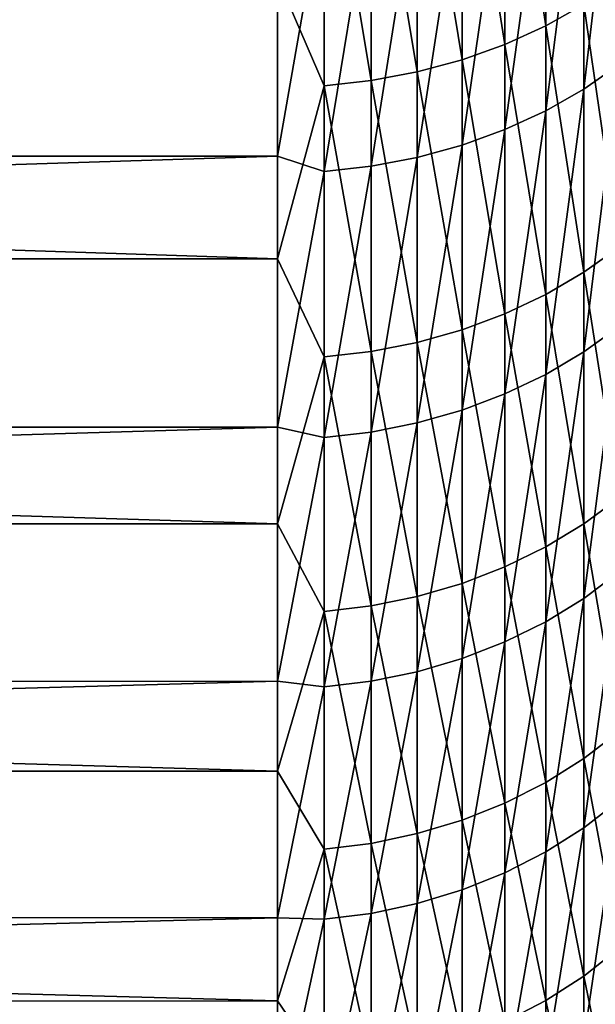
# Model space of a CAD drawing. Header units: metres. Extents: x -2 to 78, y -85 to 85.
# Tile 284 of 500: x 36.1 to 37.89, y 4.23 to 7.29. Entities that reach past the tile are written whole.
import ezdxf

# ---------------------------------------------------------------- set-up
doc = ezdxf.new("R2010")
doc.units = ezdxf.units.M
doc.layers.add('solid_20004802', color=7, linetype='CONTINUOUS')

msp = doc.modelspace()

# ---------------------------------------------------------------- linework, layer by layer
at = {"layer": 'solid_20004802'}
for points in [[(37.732254, 8.150338, -18.739489), (37.732254, 7.26815, -17.758602), (37.605797, 8.09534, -18.79141)], [(37.850677, 7.334738, -17.701563), (37.732254, 7.26815, -17.758602), (37.732254, 8.150338, -18.739489)], [(37.605797, 8.09534, -18.79141), (37.605797, 7.210708, -17.807806), (37.472527, 8.049629, -18.834566)], [(37.732254, 7.26815, -17.758602), (37.605797, 7.210708, -17.807806), (37.605797, 8.09534, -18.79141)], [(37.472527, 8.049629, -18.834566), (37.472527, 7.162965, -17.848701), (37.333736, 8.013647, -18.868536)], [(37.605797, 7.210708, -17.807806), (37.472527, 7.162965, -17.848701), (37.472527, 8.049629, -18.834566)], [(37.333736, 8.013647, -18.868536), (37.333736, 7.125384, -17.880894), (37.190758, 7.987741, -18.892994)], [(37.472527, 7.162965, -17.848701), (37.333736, 7.125384, -17.880894), (37.333736, 8.013647, -18.868536)], [(37.95993, 8.009483, 18.31411), (37.850677, 7.936579, 18.380901), (37.850677, 7.071965, 17.390104)], [(37.95993, 7.148011, 17.326914), (37.95993, 8.009483, 18.31411), (37.850677, 7.071965, 17.390104)], [(37.190758, 7.987741, -18.892994), (37.190758, 7.098326, -17.90407), (37.044975, 7.972159, -18.907703)], [(37.333736, 7.125384, -17.880894), (37.190758, 7.098326, -17.90407), (37.190758, 7.987741, -18.892994)], [(37.044975, 7.972159, -18.907703), (37.044975, 7.082052, -17.918011), (36.900002, 7.418802, -18.314388)], [(37.190758, 7.098326, -17.90407), (37.044975, 7.082052, -17.918011), (37.044975, 7.972159, -18.907703)], [(37.850677, 7.936579, 18.380901), (37.732254, 7.87193, 18.440128), (37.732254, 7.00453, 17.44614)], [(37.850677, 7.071965, 17.390104), (37.850677, 7.936579, 18.380901), (37.732254, 7.00453, 17.44614)], [(37.732254, 7.87193, 18.440128), (37.605797, 7.816161, 18.49122), (37.605797, 6.946358, 17.494478)], [(37.732254, 7.00453, 17.44614), (37.732254, 7.87193, 18.440128), (37.605797, 6.946358, 17.494478)], [(37.605797, 7.816161, 18.49122), (37.472527, 7.769809, 18.533686), (37.472527, 6.898008, 17.534655)], [(37.605797, 6.946358, 17.494478), (37.605797, 7.816161, 18.49122), (37.472527, 6.898008, 17.534655)], [(37.472527, 7.769809, 18.533686), (37.333736, 7.733322, 18.567114), (37.333736, 6.859949, 17.566278)], [(37.472527, 6.898008, 17.534655), (37.472527, 7.769809, 18.533686), (37.333736, 6.859949, 17.566278)], [(36.900002, 7.756491, 18.68697), (10.5, 7.756424, 18.686874), (10.5, 6.864052, 17.671261)], [(36.900002, 6.863949, 17.67116), (36.900002, 7.756491, 18.68697), (10.5, 6.864052, 17.671261)], [(37.044975, 7.691252, 18.605656), (36.900002, 7.756491, 18.68697), (36.900002, 6.863949, 17.67116)], [(37.333736, 7.733322, 18.567114), (37.190758, 7.707052, 18.591181), (37.190758, 6.832547, 17.589048)], [(37.333736, 6.859949, 17.566278), (37.333736, 7.733322, 18.567114), (37.190758, 6.832547, 17.589048)], [(37.190758, 7.707052, 18.591181), (37.044975, 7.691252, 18.605656), (37.044975, 6.816066, 17.602743)], [(37.190758, 6.832547, 17.589048), (37.190758, 7.707052, 18.591181), (37.044975, 6.816066, 17.602743)], [(37.044975, 6.816066, 17.602743), (37.044975, 7.691252, 18.605656), (36.900002, 6.863949, 17.67116)], [(36.900002, 6.544949, -17.282455), (10.5, 6.544859, -17.282339), (10.5, 7.418922, -18.31451)], [(36.900002, 7.418802, -18.314388), (36.900002, 6.544949, -17.282455), (10.5, 7.418922, -18.31451)], [(37.044975, 7.082052, -17.918011), (36.900002, 6.544949, -17.282455), (36.900002, 7.418802, -18.314388)], [(37.95993, 7.409829, -17.637241), (37.95993, 6.581759, -16.621864), (37.850677, 7.334738, -17.701563)], [(37.850677, 7.334738, -17.701563), (37.850677, 6.503648, -16.682484), (37.732254, 7.26815, -17.758602)], [(37.95993, 6.581759, -16.621864), (37.850677, 6.503648, -16.682484), (37.850677, 7.334738, -17.701563)], [(37.732254, 7.26815, -17.758602), (37.732254, 6.434382, -16.736238), (37.605797, 7.210708, -17.807806)], [(37.850677, 6.503648, -16.682484), (37.732254, 6.434382, -16.736238), (37.732254, 7.26815, -17.758602)], [(37.605797, 7.210708, -17.807806), (37.605797, 6.374629, -16.78261), (37.472527, 7.162965, -17.848701)], [(37.732254, 6.434382, -16.736238), (37.605797, 6.374629, -16.78261), (37.605797, 7.210708, -17.807806)], [(37.472527, 7.162965, -17.848701), (37.472527, 6.324967, -16.82115), (37.333736, 7.125384, -17.880894)], [(37.605797, 6.374629, -16.78261), (37.472527, 6.324967, -16.82115), (37.472527, 7.162965, -17.848701)], [(37.333736, 7.125384, -17.880894), (37.333736, 6.285874, -16.851488), (37.190758, 7.098326, -17.90407)], [(37.472527, 6.324967, -16.82115), (37.333736, 6.285874, -16.851488), (37.333736, 7.125384, -17.880894)], [(37.95993, 7.148011, 17.326914), (37.850677, 7.071965, 17.390104), (37.850677, 6.256229, 16.358694)], [(37.95993, 6.33524, 16.299252), (37.95993, 7.148011, 17.326914), (37.850677, 6.256229, 16.358694)], [(37.190758, 7.098326, -17.90407), (37.190758, 6.257728, -16.873333), (37.044975, 7.082052, -17.918011)], [(37.333736, 6.285874, -16.851488), (37.190758, 6.257728, -16.873333), (37.190758, 7.098326, -17.90407)], [(37.044975, 7.082052, -17.918011), (37.044975, 6.2408, -16.886469), (36.900002, 6.544949, -17.282455)], [(37.190758, 6.257728, -16.873333), (37.044975, 6.2408, -16.886469), (37.044975, 7.082052, -17.918011)], [(37.850677, 7.071965, 17.390104), (37.732254, 7.00453, 17.44614), (37.732254, 6.186166, 16.411404)], [(37.850677, 6.256229, 16.358694), (37.850677, 7.071965, 17.390104), (37.732254, 6.186166, 16.411404)], [(37.732254, 7.00453, 17.44614), (37.605797, 6.946358, 17.494478), (37.605797, 6.125726, 16.456877)], [(37.732254, 6.186166, 16.411404), (37.732254, 7.00453, 17.44614), (37.605797, 6.125726, 16.456877)], [(37.605797, 6.946358, 17.494478), (37.472527, 6.898008, 17.534655), (37.472527, 6.075492, 16.494669)], [(37.605797, 6.125726, 16.456877), (37.605797, 6.946358, 17.494478), (37.472527, 6.075492, 16.494669)], [(37.472527, 6.898008, 17.534655), (37.333736, 6.859949, 17.566278), (37.333736, 6.035949, 16.524418)], [(37.472527, 6.075492, 16.494669), (37.472527, 6.898008, 17.534655), (37.333736, 6.035949, 16.524418)], [(36.900002, 6.863949, 17.67116), (10.5, 6.864052, 17.671261), (10.5, 6.02231, 16.612755)], [(36.900002, 6.022326, 16.612776), (36.900002, 6.863949, 17.67116), (10.5, 6.02231, 16.612755)], [(37.044975, 6.816066, 17.602743), (36.900002, 6.863949, 17.67116), (36.900002, 6.022326, 16.612776)], [(37.333736, 6.859949, 17.566278), (37.190758, 6.832547, 17.589048), (37.190758, 6.007479, 16.545837)], [(37.333736, 6.035949, 16.524418), (37.333736, 6.859949, 17.566278), (37.190758, 6.007479, 16.545837)], [(37.190758, 6.832547, 17.589048), (37.044975, 6.816066, 17.602743), (37.044975, 5.990356, 16.55872)], [(37.190758, 6.007479, 16.545837), (37.190758, 6.832547, 17.589048), (37.044975, 5.990356, 16.55872)], [(37.044975, 5.990356, 16.55872), (37.044975, 6.816066, 17.602743), (36.900002, 6.022326, 16.612776)], [(37.95993, 6.581759, -16.621864), (37.95993, 5.803712, -15.567666), (37.850677, 6.503648, -16.682484)], [(36.900002, 6.544949, -17.282455), (36.900002, 5.722782, -16.208889), (10.5, 6.544859, -17.282339)], [(36.900002, 5.722782, -16.208889), (10.5, 5.722772, -16.208843), (10.5, 6.544859, -17.282339)], [(37.044975, 6.2408, -16.886469), (36.900002, 5.722782, -16.208889), (36.900002, 6.544949, -17.282455)], [(37.850677, 6.503648, -16.682484), (37.850677, 5.722764, -15.62444), (37.732254, 6.434382, -16.736238)], [(37.95993, 5.803712, -15.567666), (37.850677, 5.722764, -15.62444), (37.850677, 6.503648, -16.682484)], [(37.732254, 6.434382, -16.736238), (37.732254, 5.650981, -15.674786), (37.605797, 6.374629, -16.78261)], [(37.850677, 5.722764, -15.62444), (37.732254, 5.650981, -15.674786), (37.732254, 6.434382, -16.736238)], [(37.605797, 6.374629, -16.78261), (37.605797, 5.589058, -15.718216), (37.472527, 6.324967, -16.82115)], [(37.732254, 5.650981, -15.674786), (37.605797, 5.589058, -15.718216), (37.605797, 6.374629, -16.78261)], [(37.95993, 6.33524, 16.299252), (37.850677, 6.256229, 16.358694), (37.850677, 5.491278, 15.289075)], [(37.95993, 5.573068, 15.233519), (37.95993, 6.33524, 16.299252), (37.850677, 5.491278, 15.289075)], [(37.472527, 6.324967, -16.82115), (37.472527, 5.537592, -15.754313), (37.333736, 6.285874, -16.851488)], [(37.605797, 5.589058, -15.718216), (37.472527, 5.537592, -15.754313), (37.472527, 6.324967, -16.82115)], [(37.333736, 6.285874, -16.851488), (37.333736, 5.497079, -15.782727), (37.190758, 6.257728, -16.873333)], [(37.472527, 5.537592, -15.754313), (37.333736, 5.497079, -15.782727), (37.333736, 6.285874, -16.851488)], [(37.044975, 6.2408, -16.886469), (37.044975, 5.450367, -15.815489), (36.900002, 5.722782, -16.208889)], [(37.190758, 6.257728, -16.873333), (37.190758, 5.46791, -15.803185), (37.044975, 6.2408, -16.886469)], [(37.190758, 5.46791, -15.803185), (37.044975, 5.450367, -15.815489), (37.044975, 6.2408, -16.886469)], [(37.333736, 5.497079, -15.782727), (37.190758, 5.46791, -15.803185), (37.190758, 6.257728, -16.873333)], [(37.850677, 6.256229, 16.358694), (37.732254, 6.186166, 16.411404), (37.732254, 5.418749, 15.33834)], [(37.850677, 5.491278, 15.289075), (37.850677, 6.256229, 16.358694), (37.732254, 5.418749, 15.33834)], [(37.732254, 6.186166, 16.411404), (37.605797, 6.125726, 16.456877), (37.605797, 5.356183, 15.380838)], [(37.732254, 5.418749, 15.33834), (37.732254, 6.186166, 16.411404), (37.605797, 5.356183, 15.380838)], [(37.605797, 6.125726, 16.456877), (37.472527, 6.075492, 16.494669), (37.472527, 5.304182, 15.41616)], [(37.605797, 5.356183, 15.380838), (37.605797, 6.125726, 16.456877), (37.472527, 5.304182, 15.41616)], [(37.472527, 6.075492, 16.494669), (37.333736, 6.035949, 16.524418), (37.333736, 5.263248, 15.443964)], [(37.472527, 5.304182, 15.41616), (37.472527, 6.075492, 16.494669), (37.333736, 5.263248, 15.443964)], [(36.900002, 6.022326, 16.612776), (10.5, 6.02231, 16.612755), (10.5, 5.23359, 15.514259)], [(36.900002, 5.233649, 15.514372), (36.900002, 6.022326, 16.612776), (10.5, 5.23359, 15.514259)], [(37.044975, 5.990356, 16.55872), (36.900002, 6.022326, 16.612776), (36.900002, 5.233649, 15.514372)], [(37.333736, 6.035949, 16.524418), (37.190758, 6.007479, 16.545837), (37.190758, 5.233776, 15.463984)], [(37.333736, 5.263248, 15.443964), (37.333736, 6.035949, 16.524418), (37.190758, 5.233776, 15.463984)], [(37.190758, 6.007479, 16.545837), (37.044975, 5.990356, 16.55872), (37.044975, 5.216051, 15.476023)], [(37.190758, 5.233776, 15.463984), (37.190758, 6.007479, 16.545837), (37.044975, 5.216051, 15.476023)], [(37.044975, 5.216051, 15.476023), (37.044975, 5.990356, 16.55872), (36.900002, 5.233649, 15.514372)], [(37.95993, 5.803712, -15.567666), (37.95993, 5.077506, -14.477109), (37.850677, 5.722764, -15.62444)], [(36.900002, 5.722782, -16.208889), (36.900002, 4.954284, -15.096272), (10.5, 5.722772, -16.208843)], [(36.900002, 4.954284, -15.096272), (10.5, 4.954385, -15.096413), (10.5, 5.722772, -16.208843)], [(37.044975, 5.450367, -15.815489), (36.900002, 4.954284, -15.096272), (36.900002, 5.722782, -16.208889)], [(37.850677, 5.722764, -15.62444), (37.850677, 4.993909, -14.529906), (37.732254, 5.650981, -15.674786)], [(37.95993, 5.077506, -14.477109), (37.850677, 4.993909, -14.529906), (37.850677, 5.722764, -15.62444)], [(37.732254, 5.650981, -15.674786), (37.732254, 4.919778, -14.576725), (37.605797, 5.589058, -15.718216)], [(37.850677, 4.993909, -14.529906), (37.732254, 4.919778, -14.576725), (37.732254, 5.650981, -15.674786)], [(37.605797, 5.589058, -15.718216), (37.605797, 4.855829, -14.617113), (37.472527, 5.537592, -15.754313)], [(37.732254, 4.919778, -14.576725), (37.605797, 4.855829, -14.617113), (37.605797, 5.589058, -15.718216)], [(37.95993, 5.573068, 15.233519), (37.850677, 5.491278, 15.289075), (37.850677, 4.778896, 14.183748)], [(37.95993, 4.863274, 14.132209), (37.95993, 5.573068, 15.233519), (37.850677, 4.778896, 14.183748)], [(37.472527, 5.537592, -15.754313), (37.472527, 4.802679, -14.650681), (37.333736, 5.497079, -15.782727)], [(37.605797, 4.855829, -14.617113), (37.472527, 4.802679, -14.650681), (37.472527, 5.537592, -15.754313)], [(37.333736, 5.497079, -15.782727), (37.333736, 4.76084, -14.677105), (37.190758, 5.46791, -15.803185)], [(37.472527, 4.802679, -14.650681), (37.333736, 4.76084, -14.677105), (37.333736, 5.497079, -15.782727)], [(37.850677, 5.491278, 15.289075), (37.732254, 5.418749, 15.33834), (37.732254, 4.704072, 14.229451)], [(37.850677, 4.778896, 14.183748), (37.850677, 5.491278, 15.289075), (37.732254, 4.704072, 14.229451)], [(37.044975, 5.450367, -15.815489), (37.044975, 4.712601, -14.707571), (36.900002, 4.954284, -15.096272)], [(37.190758, 5.46791, -15.803185), (37.190758, 4.730718, -14.696129), (37.044975, 5.450367, -15.815489)], [(37.190758, 4.730718, -14.696129), (37.044975, 4.712601, -14.707571), (37.044975, 5.450367, -15.815489)], [(37.333736, 4.76084, -14.677105), (37.190758, 4.730718, -14.696129), (37.190758, 5.46791, -15.803185)], [(37.732254, 5.418749, 15.33834), (37.605797, 5.356183, 15.380838), (37.605797, 4.639525, 14.268877)], [(37.732254, 4.704072, 14.229451), (37.732254, 5.418749, 15.33834), (37.605797, 4.639525, 14.268877)], [(37.605797, 5.356183, 15.380838), (37.472527, 5.304182, 15.41616), (37.472527, 4.585878, 14.301645)], [(37.605797, 4.639525, 14.268877), (37.605797, 5.356183, 15.380838), (37.472527, 4.585878, 14.301645)], [(37.472527, 5.304182, 15.41616), (37.333736, 5.263248, 15.443964), (37.333736, 4.543649, 14.32744)], [(37.472527, 4.585878, 14.301645), (37.472527, 5.304182, 15.41616), (37.333736, 4.543649, 14.32744)], [(37.333736, 5.263248, 15.443964), (37.190758, 5.233776, 15.463984), (37.190758, 4.513245, 14.346011)], [(37.333736, 4.543649, 14.32744), (37.333736, 5.263248, 15.443964), (37.190758, 4.513245, 14.346011)], [(36.900002, 5.233649, 15.514372), (10.5, 5.23359, 15.514259), (10.5, 4.500099, 14.379035)], [(36.900002, 4.499817, 14.378592), (36.900002, 5.233649, 15.514372), (10.5, 4.500099, 14.379035)], [(37.044975, 5.216051, 15.476023), (36.900002, 5.233649, 15.514372), (36.900002, 4.499817, 14.378592)], [(37.190758, 5.233776, 15.463984), (37.044975, 5.216051, 15.476023), (37.044975, 4.494958, 14.357181)], [(37.190758, 4.513245, 14.346011), (37.190758, 5.233776, 15.463984), (37.044975, 4.494958, 14.357181)], [(37.044975, 4.494958, 14.357181), (37.044975, 5.216051, 15.476023), (36.900002, 4.499817, 14.378592)], [(37.95993, 5.077506, -14.477109), (37.95993, 4.404836, -13.352739), (37.850677, 4.993909, -14.529906)], [(37.850677, 4.993909, -14.529906), (37.850677, 4.318786, -13.401437), (37.732254, 4.919778, -14.576725)], [(37.95993, 4.404836, -13.352739), (37.850677, 4.318786, -13.401437), (37.850677, 4.993909, -14.529906)], [(36.900002, 4.241304, -13.947289), (10.5, 4.241238, -13.94717), (10.5, 4.954385, -15.096413)], [(36.900002, 4.954284, -15.096272), (36.900002, 4.241304, -13.947289), (10.5, 4.954385, -15.096413)], [(37.044975, 4.712601, -14.707571), (36.900002, 4.241304, -13.947289), (36.900002, 4.954284, -15.096272)], [(37.732254, 4.919778, -14.576725), (37.732254, 4.24248, -13.444619), (37.605797, 4.855829, -14.617113)], [(37.850677, 4.318786, -13.401437), (37.732254, 4.24248, -13.444619), (37.732254, 4.919778, -14.576725)], [(37.95993, 4.863274, 14.132209), (37.850677, 4.120748, 13.045295), (37.95993, 4.207518, 12.997892)], [(37.95993, 4.863274, 14.132209), (37.850677, 4.778896, 14.183748), (37.850677, 4.120748, 13.045295)], [(37.605797, 4.855829, -14.617113), (37.605797, 4.176654, -13.481871), (37.472527, 4.802679, -14.650681)], [(37.732254, 4.24248, -13.444619), (37.605797, 4.176654, -13.481871), (37.605797, 4.855829, -14.617113)], [(37.472527, 4.802679, -14.650681), (37.472527, 4.121944, -13.512831), (37.333736, 4.76084, -14.677105)], [(37.605797, 4.176654, -13.481871), (37.472527, 4.121944, -13.512831), (37.472527, 4.802679, -14.650681)], [(37.850677, 4.778896, 14.183748), (37.732254, 4.043804, 13.08733), (37.850677, 4.120748, 13.045295)], [(37.850677, 4.778896, 14.183748), (37.732254, 4.704072, 14.229451), (37.732254, 4.043804, 13.08733)], [(37.333736, 4.76084, -14.677105), (37.333736, 4.078878, -13.537203), (37.190758, 4.730718, -14.696129)], [(37.472527, 4.121944, -13.512831), (37.333736, 4.078878, -13.537203), (37.333736, 4.76084, -14.677105)], [(37.044975, 4.712601, -14.707571), (37.044975, 4.029222, -13.565303), (36.900002, 4.241304, -13.947289)], [(37.190758, 4.730718, -14.696129), (37.190758, 4.047871, -13.554749), (37.044975, 4.712601, -14.707571)], [(37.190758, 4.047871, -13.554749), (37.044975, 4.029222, -13.565303), (37.044975, 4.712601, -14.707571)], [(37.333736, 4.078878, -13.537203), (37.190758, 4.047871, -13.554749), (37.190758, 4.730718, -14.696129)], [(37.732254, 4.704072, 14.229451), (37.605797, 3.977427, 13.123591), (37.732254, 4.043804, 13.08733)], [(37.732254, 4.704072, 14.229451), (37.605797, 4.639525, 14.268877), (37.605797, 3.977427, 13.123591)], [(37.605797, 4.639525, 14.268877), (37.472527, 4.585878, 14.301645), (37.472527, 3.92226, 13.153729)], [(37.605797, 4.639525, 14.268877), (37.472527, 3.92226, 13.153729), (37.605797, 3.977427, 13.123591)], [(37.472527, 4.585878, 14.301645), (37.333736, 4.543649, 14.32744), (37.333736, 3.878834, 13.177453)], [(37.472527, 4.585878, 14.301645), (37.333736, 3.878834, 13.177453), (37.472527, 3.92226, 13.153729)], [(37.333736, 4.543649, 14.32744), (37.190758, 4.513245, 14.346011), (37.190758, 3.847568, 13.194534)], [(37.333736, 4.543649, 14.32744), (37.190758, 3.847568, 13.194534), (37.333736, 3.878834, 13.177453)], [(36.900002, 4.499817, 14.378592), (10.5, 4.500099, 14.379035), (10.5, 3.8226, 13.208174)], [(36.900002, 3.8226, 13.208174), (36.900002, 4.499817, 14.378592), (10.5, 3.8226, 13.208174)], [(37.044975, 4.494958, 14.357181), (36.900002, 4.499817, 14.378592), (36.900002, 3.8226, 13.208174)], [(37.044975, 4.494958, 14.357181), (36.900002, 3.8226, 13.208174), (37.044975, 3.828763, 13.204807)], [(37.190758, 4.513245, 14.346011), (37.044975, 4.494958, 14.357181), (37.044975, 3.828763, 13.204807)], [(37.190758, 4.513245, 14.346011), (37.044975, 3.828763, 13.204807), (37.190758, 3.847568, 13.194534)], [(37.95993, 4.404836, -13.352739), (37.95993, 3.787274, -12.197185), (37.850677, 4.318786, -13.401437)], [(37.850677, 4.318786, -13.401437), (37.850677, 3.698972, -12.241667), (37.732254, 4.24248, -13.444619)], [(37.95993, 3.787274, -12.197185), (37.850677, 3.698972, -12.241667), (37.850677, 4.318786, -13.401437)], [(36.900002, 4.241304, -13.947289), (36.900002, 3.585562, -12.764705), (10.5, 4.241238, -13.94717)], [(36.900002, 3.585562, -12.764705), (10.5, 3.585552, -12.764647), (10.5, 4.241238, -13.94717)], [(37.044975, 4.029222, -13.565303), (36.900002, 3.585562, -12.764705), (36.900002, 4.241304, -13.947289)], [(37.732254, 4.24248, -13.444619), (37.732254, 3.620668, -12.281113), (37.605797, 4.176654, -13.481871)], [(37.850677, 3.698972, -12.241667), (37.732254, 3.620668, -12.281113), (37.732254, 4.24248, -13.444619)]]:
    msp.add_3dface(points, dxfattribs=at)

doc.saveas('drawing.dxf')
